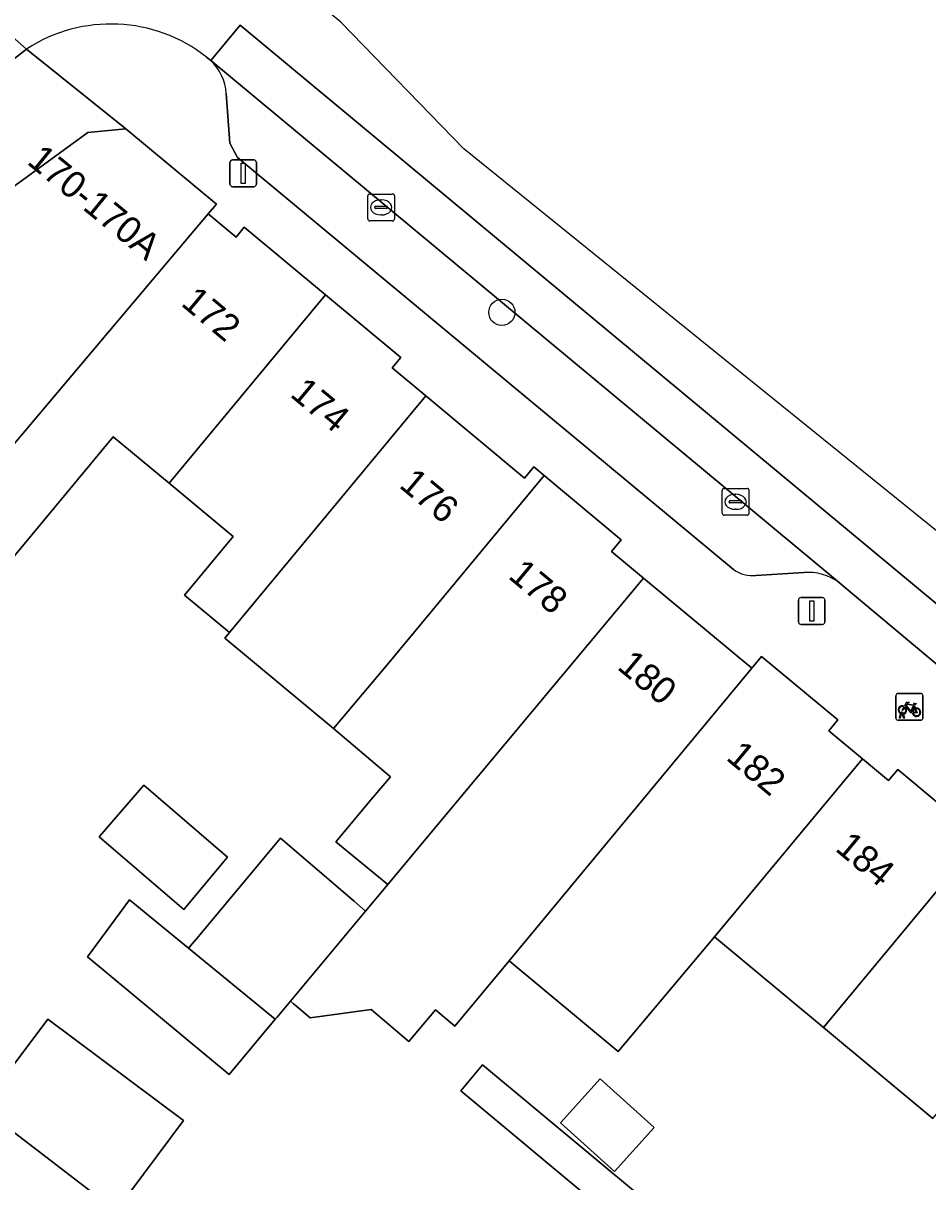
# Model space of a CAD drawing. Extents: x 161881 to 162523, y 381678 to 382381.
# Drawn here: x 162331.26 to 162365, y 381925.99 to 381969.18 of the extents above; entities that cross this region are included whole.
import ezdxf

# ---------------------------------------------------------------- set-up
doc = ezdxf.new("R2010")
doc.units = 0
for name, color, linetype in [('IMGEO_Boom', 7, 'Continuous'), ('IMGEO_Erf', 7, 'Continuous'), ('IMGEO_Fietsenrek', 7, 'Continuous'), ('IMGEO_Kolk', 7, 'Continuous'), ('IMGEO_Lichtmast', 7, 'Continuous'), ('IMGEO_Pand', 7, 'Continuous'), ('IMGEO_Pand_nummerreeks', 7, 'Continuous'), ('IMGEO_Parkeervlak_open', 7, 'Continuous'), ('IMGEO_Rijbaan_lokaal_gesloten', 7, 'Continuous'), ('IMGEO_Rijbaan_lokaal_open', 7, 'Continuous'), ('IMGEO_Voetpad_open', 7, 'Continuous')]:
    doc.layers.add(name, color=color, linetype=linetype)

msp = doc.modelspace()

# ---------------------------------------------------------------- linework, layer by layer
at = {"layer": 'IMGEO_Boom'}
msp.add_circle((162349.11, 381958.4), 0.489, dxfattribs=at)
at = {"layer": 'IMGEO_Erf'}
for points in [[(162365.186, 381928.345), (162361.108, 381931.735), (162357.039, 381935.118), (162353.452, 381930.845), (162349.38, 381934.229), (162347.358, 381931.792), (162346.632, 381932.405), (162345.64, 381931.216), (162344.231, 381932.406), (162341.955, 381932.104), (162341.385, 381932.586), (162341.335, 381932.628), (162341.223, 381932.722), (162340.727, 381932.127), (162340.658, 381932.045), (162338.942, 381929.99), (162338.205, 381930.601), (162338.071, 381930.712), (162333.659, 381934.374), (162335.226, 381936.497), (162337.428, 381934.692), (162337.647, 381934.954), (162337.725, 381935.047), (162340.856, 381938.798), (162343.525, 381936.508), (162343.599, 381936.444), (162344.025, 381936.078), (162344.855, 381937.071), (162342.915, 381938.666), (162344.241, 381940.239), (162344.956, 381941.087), (162342.825, 381942.887), (162338.777, 381946.252), (162338.95, 381946.461), (162337.27, 381947.857), (162339.085, 381950.043), (162336.696, 381952.029), (162334.613, 381953.761), (162327.231, 381944.881)], [(162330.883, 381930.326), (162332.18, 381932.056), (162337.238, 381928.272), (162336.256, 381926.959), (162334.722, 381924.911)], [(162352.593, 381925.207), (162347.578, 381929.375), (162348.389, 381930.351), (162356.398, 381923.694)]]:
    msp.add_lwpolyline(points, dxfattribs=at)
for points in [[(162337.252, 381936.134), (162336.989, 381936.36), (162334.095, 381938.844), (162335.751, 381940.774), (162338.877, 381938.091)], [(162351.302, 381928.19), (162352.779, 381929.825), (162354.786, 381928.011), (162353.31, 381926.376)]]:
    msp.add_lwpolyline(points, close=True, dxfattribs=at)
at = {"layer": 'IMGEO_Fietsenrek'}
for p, q in [((162363.809, 381943.268), (162363.809, 381944.109)), ((162363.809, 381944.109), (162363.809, 381943.268)), ((162363.884, 381944.193), (162364.725, 381944.193)), ((162364.725, 381944.193), (162363.884, 381944.193)), ((162364.809, 381944.118), (162364.809, 381943.277)), ((162364.809, 381943.277), (162364.809, 381944.118)), ((162364.496, 381943.742), (162364.532, 381943.647)), ((162364.734, 381943.193), (162363.893, 381943.193)), ((162363.893, 381943.193), (162364.734, 381943.193)), ((162363.936, 381943.277), (162363.975, 381943.437)), ((162363.97, 381943.277), (162363.936, 381943.277)), ((162364.005, 381943.425), (162363.97, 381943.277)), ((162364.047, 381943.449), (162364.046, 381943.453)), ((162364.088, 381943.277), (162364.054, 381943.419)), ((162364.078, 381943.46), (162364.079, 381943.453)), ((162364.086, 381943.423), (162364.121, 381943.277)), ((162364.121, 381943.277), (162364.088, 381943.277))]:
    msp.add_line(p, q, dxfattribs=at)
for points in [[(162364.143, 381943.667), (162364.091, 381943.577), (162364.051, 381943.552), (162364.052, 381943.599), (162364.107, 381943.693)], [(162364.122, 381943.719), (162364.217, 381943.883), (162364.303, 381943.869), (162364.305, 381943.86), (162364.249, 381943.849), (162364.222, 381943.804), (162364.478, 381943.763)], [(162364.418, 381943.475), (162364.368, 381943.475), (162364.177, 381943.726), (162364.158, 381943.694)], [(162364.465, 381943.738), (162364.208, 381943.779), (162364.191, 381943.75), (162364.358, 381943.53), (162364.465, 381943.738)], [(162364.513, 381943.64), (162364.483, 381943.717), (162364.374, 381943.499), (162364.417, 381943.499)], [(162364.447, 381943.499), (162364.567, 381943.498), (162364.523, 381943.612)], [(162364.543, 381943.619), (162364.598, 381943.474), (162364.448, 381943.474)], [(162364.478, 381943.763), (162364.503, 381943.812), (162364.497, 381943.816), (162364.474, 381943.82), (162364.462, 381943.827), (162364.461, 381943.83), (162364.463, 381943.835), (162364.558, 381943.82), (162364.56, 381943.81), (162364.55, 381943.797), (162364.538, 381943.791), (162364.524, 381943.797), (162364.496, 381943.742)]]:
    msp.add_lwpolyline(points, dxfattribs=at)
for centre, radius, start, end in [((162363.887, 381944.115), 0.0779, 92.4484, 184.2845), ((162363.887, 381944.115), 0.0779, 92.4484, 184.2845), ((162364.731, 381944.115), 0.0779, 2.4484, 94.2845), ((162364.731, 381944.115), 0.0779, 2.4484, 94.2845), ((162364.049, 381943.578), 0.159, 62.6766, 242.1369), ((162364.049, 381943.578), 0.129, 63.3192, 238.903), ((162364.049, 381943.578), 0.129, 283.6043, 43.4302), ((162364.049, 381943.578), 0.159, 283.5766, 46.6042), ((162364.576, 381943.494), 0.159, 113.3408, 178.3217), ((162364.576, 381943.494), 0.159, 187.0065, 105.7708), ((162364.576, 381943.494), 0.129, 113.923, 177.9556), ((162364.576, 381943.494), 0.129, 188.6715, 104.5883), ((162363.887, 381943.271), 0.0779, 182.4484, 274.2845), ((162363.887, 381943.271), 0.0779, 182.4484, 274.2845), ((162364.029, 381943.449), 0.0499, 12.8025, 158.6934), ((162364.049, 381943.578), 0.159, 253.9967, 271.7867), ((162364.029, 381943.449), 0.0174, 12.8025, 163.4502), ((162364.049, 381943.578), 0.129, 253.415, 269.0204), ((162364.731, 381943.271), 0.0779, 272.4484, 4.2845), ((162364.731, 381943.271), 0.0779, 272.4484, 4.2845)]:
    msp.add_arc(centre, radius, start, end, dxfattribs=at)
at = {"layer": 'IMGEO_Kolk'}
for p, q in [((162344.107, 381961.886), (162344.107, 381962.738)), ((162344.182, 381962.812), (162345.034, 381962.812)), ((162344.595, 381962.592), (162344.62, 381962.592)), ((162345.108, 381962.738), (162345.108, 381961.886)), ((162344.366, 381962.306), (162344.366, 381962.318)), ((162344.804, 381962.269), (162344.406, 381962.269)), ((162344.409, 381962.355), (162344.807, 381962.355)), ((162344.85, 381962.318), (162344.85, 381962.306)), ((162345.034, 381961.812), (162344.182, 381961.812)), ((162344.618, 381962.032), (162344.593, 381962.032)), ((162357.326, 381950.911), (162357.326, 381951.763)), ((162357.401, 381951.837), (162358.253, 381951.837)), ((162358.327, 381951.763), (162358.327, 381950.911)), ((162357.585, 381951.331), (162357.585, 381951.343)), ((162358.023, 381951.294), (162357.625, 381951.294)), ((162357.628, 381951.38), (162358.026, 381951.38)), ((162357.814, 381951.617), (162357.839, 381951.617)), ((162358.069, 381951.343), (162358.069, 381951.331)), ((162357.837, 381951.057), (162357.812, 381951.057)), ((162358.253, 381950.837), (162357.401, 381950.837))]:
    msp.add_line(p, q, dxfattribs=at)
for points in [[(162344.107, 381961.886), (162344.107, 381962.738)], [(162344.182, 381962.812), (162345.034, 381962.812)], [(162345.108, 381962.738), (162345.108, 381961.886)], [(162345.034, 381961.812), (162344.182, 381961.812)], [(162357.326, 381950.911), (162357.326, 381951.763)], [(162357.401, 381951.837), (162358.253, 381951.837)], [(162358.327, 381951.763), (162358.327, 381950.911)], [(162358.253, 381950.837), (162357.401, 381950.837)]]:
    msp.add_lwpolyline(points, dxfattribs=at)
for centre, radius, start, end in [((162344.184, 381962.736), 0.0765, 91.552, 178.448), ((162344.184, 381962.736), 0.0765, 91.552, 178.448), ((162345.032, 381962.736), 0.0765, 1.552, 88.448), ((162345.032, 381962.736), 0.0765, 1.552, 88.448), ((162344.406, 381962.315), 0.0403, 85.8775, 175.7526), ((162344.403, 381962.305), 0.0366, 178.938, 274.7102), ((162344.807, 381962.312), 0.043, 264.8664, 352.4533), ((162344.811, 381962.317), 0.0386, 1.7309, 96.639), ((162344.184, 381961.888), 0.0765, 181.552, 268.448), ((162344.184, 381961.888), 0.0765, 181.552, 268.448), ((162345.032, 381961.888), 0.0765, 271.552, 358.448), ((162345.032, 381961.888), 0.0765, 271.552, 358.448), ((162357.403, 381951.761), 0.0765, 91.552, 178.448), ((162357.403, 381951.761), 0.0765, 91.552, 178.448), ((162358.251, 381951.761), 0.0765, 1.552, 88.448), ((162358.251, 381951.761), 0.0765, 1.552, 88.448), ((162357.625, 381951.34), 0.0403, 85.8775, 175.7526), ((162357.622, 381951.33), 0.0366, 178.938, 274.7102), ((162358.026, 381951.337), 0.043, 264.8664, 352.4533), ((162358.03, 381951.342), 0.0386, 1.7309, 96.639), ((162357.403, 381950.913), 0.0765, 181.552, 268.448), ((162357.403, 381950.913), 0.0765, 181.552, 268.448), ((162358.251, 381950.913), 0.0765, 271.552, 358.448), ((162358.251, 381950.913), 0.0765, 271.552, 358.448)]:
    msp.add_arc(centre, radius, start, end, dxfattribs=at)
for centre, major_axis, ratio, start_param, end_param in [((162344.594, 381962.312), (-0.387, 0.002), 0.722429, 4.712389, 7.853982), ((162344.619, 381962.312), (-0.39, 0.002), 0.717154, 1.570796, 4.712389), ((162357.813, 381951.337), (-0.387, 0.002), 0.722429, 4.712389, 7.853982), ((162357.838, 381951.337), (-0.39, 0.002), 0.717154, 1.570796, 4.712389)]:
    msp.add_ellipse(centre, major_axis=major_axis, ratio=ratio, start_param=start_param, end_param=end_param, dxfattribs=at)
at = {"layer": 'IMGEO_Lichtmast'}
for p, q in [((162338.966, 381963.184), (162338.966, 381963.984)), ((162338.966, 381963.984), (162338.966, 381963.184)), ((162339.066, 381964.084), (162339.856, 381964.084)), ((162339.856, 381964.084), (162339.066, 381964.084)), ((162339.956, 381963.984), (162339.956, 381963.184)), ((162339.956, 381963.184), (162339.956, 381963.984)), ((162339.856, 381963.084), (162339.066, 381963.084)), ((162339.066, 381963.084), (162339.856, 381963.084)), ((162360.171, 381946.866), (162360.171, 381947.666)), ((162360.171, 381947.666), (162360.171, 381946.866)), ((162360.271, 381947.766), (162361.061, 381947.766)), ((162361.061, 381947.766), (162360.271, 381947.766)), ((162361.161, 381947.666), (162361.161, 381946.866)), ((162361.161, 381946.866), (162361.161, 381947.666)), ((162361.061, 381946.766), (162360.271, 381946.766)), ((162360.271, 381946.766), (162361.061, 381946.766))]:
    msp.add_line(p, q, dxfattribs=at)
for points in [[(162339.386, 381963.959), (162339.536, 381963.959), (162339.536, 381963.209), (162339.386, 381963.209), (162339.386, 381963.959)], [(162360.591, 381947.641), (162360.741, 381947.641), (162360.741, 381946.891), (162360.591, 381946.891), (162360.591, 381947.641)]]:
    msp.add_lwpolyline(points, dxfattribs=at)
for centre, start, end in [((162339.066, 381963.984), 90, 180), ((162339.066, 381963.984), 90, 180), ((162339.856, 381963.984), 0, 90), ((162339.856, 381963.984), 360, 90), ((162339.066, 381963.184), 180, 270), ((162339.066, 381963.184), 180, 270), ((162339.856, 381963.184), 270, 0), ((162339.856, 381963.184), 270, 0), ((162360.271, 381947.666), 90, 180), ((162360.271, 381947.666), 90, 180), ((162361.061, 381947.666), 0, 90), ((162361.061, 381947.666), 360, 90), ((162360.271, 381946.866), 180, 270), ((162360.271, 381946.866), 180, 270), ((162361.061, 381946.866), 270, 0), ((162361.061, 381946.866), 270, 0)]:
    msp.add_arc(centre, 0.1, start, end, dxfattribs=at)
at = {"layer": 'IMGEO_Pand'}
for points in [[(162338.16, 381962.07), (162338.463, 381962.436), (162335.091, 381965.239), (162333.67, 381965.108), (162319.836, 381955.026), (162322.781, 381950.985), (162325.568, 381947.162)], [(162342.53, 381959.056), (162339.504, 381961.571), (162339.2, 381961.206), (162338.16, 381962.07), (162325.568, 381947.162), (162327.231, 381944.881), (162334.613, 381953.761), (162336.696, 381952.029)], [(162346.276, 381955.285), (162345.017, 381956.332), (162345.34, 381956.72), (162342.53, 381959.056), (162336.696, 381952.029), (162339.085, 381950.043), (162337.27, 381947.857), (162338.95, 381946.461), (162340.765, 381948.647)], [(162350.687, 381952.316), (162350.302, 381952.636), (162349.959, 381952.224), (162346.276, 381955.285), (162340.765, 381948.647), (162338.95, 381946.461), (162338.777, 381946.252), (162342.825, 381942.887), (162344.833, 381945.265)], [(162354.393, 381948.496), (162353.198, 381949.489), (162353.562, 381949.926), (162350.687, 381952.316), (162344.833, 381945.265), (162342.825, 381942.887), (162344.956, 381941.087), (162344.241, 381940.239), (162342.915, 381938.666), (162344.855, 381937.071), (162346.152, 381938.625)], [(162358.433, 381945.137), (162354.393, 381948.496), (162346.152, 381938.625), (162344.855, 381937.071), (162344.025, 381936.078), (162341.223, 381932.722), (162341.335, 381932.628), (162341.385, 381932.586), (162341.955, 381932.104), (162344.231, 381932.406), (162345.64, 381931.216), (162346.632, 381932.405), (162347.358, 381931.792), (162349.38, 381934.229), (162351.666, 381936.983)], [(162362.555, 381941.762), (162361.306, 381942.801), (162361.644, 381943.208), (162358.799, 381945.574), (162358.433, 381945.137), (162351.666, 381936.983), (162349.38, 381934.229), (162353.452, 381930.845), (162357.039, 381935.118)], [(162366.966, 381938.791), (162363.876, 381941.359), (162363.534, 381940.948), (162362.555, 381941.762), (162357.039, 381935.118), (162361.108, 381931.735)], [(162335.751, 381940.774), (162334.095, 381938.844), (162336.989, 381936.36), (162337.252, 381936.134), (162338.877, 381938.091)], [(162337.428, 381934.692), (162340.658, 381932.045), (162340.727, 381932.127), (162341.223, 381932.722), (162344.025, 381936.078), (162343.599, 381936.444), (162343.525, 381936.508), (162340.856, 381938.798), (162337.725, 381935.047), (162337.647, 381934.954)], [(162370.688, 381934.975), (162369.409, 381936.038), (162369.763, 381936.465), (162366.966, 381938.791), (162361.108, 381931.735), (162365.186, 381928.345)], [(162337.428, 381934.692), (162335.226, 381936.497), (162333.659, 381934.374), (162338.071, 381930.712), (162338.205, 381930.601), (162338.942, 381929.99), (162340.658, 381932.045)], [(162332.18, 381932.056), (162330.883, 381930.326), (162329.705, 381928.752), (162329.893, 381928.608), (162334.722, 381924.911), (162336.256, 381926.959), (162337.238, 381928.272)], [(162351.302, 381928.19), (162353.31, 381926.376), (162354.786, 381928.011), (162352.779, 381929.825)], [(162332.799, 381920.714), (162332.702, 381920.828), (162336.276, 381923.854), (162334.722, 381924.911), (162329.893, 381928.608), (162314.839, 381916.848), (162320.397, 381910.215), (162322.762, 381907.393), (162324.457, 381905.392), (162331.614, 381911.491), (162338.405, 381903.648), (162343.551, 381907.982), (162343.439, 381908.114), (162340.325, 381911.802)]]:
    msp.add_lwpolyline(points, close=True, dxfattribs=at)
at = {"layer": 'IMGEO_Parkeervlak_open'}
for points in [[(162361.697, 381948.318), (162338.251, 381967.787)], [(162338.833, 381966.563), (162338.968, 381964.709)], [(162338.968, 381964.709), (162339.248, 381964.171)], [(162339.248, 381964.171), (162357.753, 381948.82)], [(162358.588, 381948.594), (162360.37, 381948.697)]]:
    msp.add_lwpolyline(points, dxfattribs=at)
for centre, radius, start, end in [((162337.002, 381966.443), 1.835, 3.7588, 47.1024), ((162358.447, 381949.728), 1.143, 232.6111, 277.0994), ((162360.554, 381946.828), 1.878, 52.4995, 95.6211)]:
    msp.add_arc(centre, radius, start, end, dxfattribs=at)
at = {"layer": 'IMGEO_Rijbaan_lokaal_gesloten'}
msp.add_lwpolyline([(162375.563, 381936.718), (162376.704, 381938.084), (162339.352, 381969.106), (162338.251, 381967.787), (162361.697, 381948.318), (162361.804, 381948.229)], close=True, dxfattribs=at)
at = {"layer": 'IMGEO_Rijbaan_lokaal_open'}
for points in [[(162338.096, 381967.916), (162338.251, 381967.787), (162339.352, 381969.106), (162376.704, 381938.084), (162377.551, 381939.142), (162378.151, 381939.893), (162347.686, 381964.494), (162343.107, 381969.212), (162336.093, 381975.038)], [(162327.035, 381970.281), (162326.325, 381969.625), (162324.695, 381968.444), (162323.401, 381967.499), (162305.988, 381954.94), (162294.59, 381946.712), (162297.014, 381943.348), (162299.261, 381944.97), (162300.084, 381945.595), (162306.235, 381950.005), (162306.701, 381950.389), (162308.296, 381951.542), (162326.207, 381964.389), (162330.083, 381967.219), (162331.386, 381968.216), (162327.78, 381971.392)], [(162327.78, 381971.392), (162331.386, 381968.216)]]:
    msp.add_lwpolyline(points, dxfattribs=at)
msp.add_arc((162334.531, 381963.379), 5.77, 51.8456, 123.0345, dxfattribs=at)
at = {"layer": 'IMGEO_Voetpad_open'}
for points in [[(162287, 381931.34), (162292.689, 381935.439), (162298.262, 381939.455), (162304.439, 381943.906), (162309.976, 381947.929), (162314.43, 381951.175), (162318.885, 381954.422), (162319.836, 381955.026), (162333.67, 381965.108), (162335.091, 381965.239), (162331.386, 381968.216)], [(162331.386, 381968.216), (162330.083, 381967.219)], [(162331.386, 381968.216), (162335.091, 381965.239), (162338.463, 381962.436), (162338.16, 381962.07), (162339.2, 381961.206), (162339.504, 381961.571), (162342.53, 381959.056), (162345.34, 381956.72), (162345.017, 381956.332), (162346.276, 381955.285), (162349.959, 381952.224), (162350.302, 381952.636), (162350.687, 381952.316), (162353.562, 381949.926), (162353.198, 381949.489), (162354.393, 381948.496), (162358.433, 381945.137), (162358.799, 381945.574), (162361.644, 381943.208), (162361.306, 381942.801), (162362.555, 381941.762), (162363.534, 381940.948), (162363.876, 381941.359), (162366.966, 381938.791)], [(162338.251, 381967.787), (162338.096, 381967.916)], [(162339.248, 381964.171), (162338.968, 381964.709), (162338.833, 381966.563)], [(162357.753, 381948.82), (162339.248, 381964.171)], [(162360.37, 381948.697), (162358.588, 381948.594)], [(162375.768, 381936.531), (162375.563, 381936.718), (162361.804, 381948.229), (162361.697, 381948.318)]]:
    msp.add_lwpolyline(points, dxfattribs=at)
msp.add_lwpolyline([(162352.593, 381925.207), (162352.947, 381925.599), (162354.594, 381924.111), (162358.529, 381920.557), (162362.239, 381917.205), (162363.07, 381918.146), (162359.313, 381921.271), (162356.398, 381923.694), (162348.389, 381930.351), (162347.578, 381929.375)], close=True, dxfattribs=at)
for centre, radius, start, end in [((162334.531, 381963.379), 5.77, 51.8456, 123.0345), ((162337.002, 381966.443), 1.835, 3.7588, 47.1024), ((162358.447, 381949.728), 1.143, 232.6111, 277.0994), ((162360.554, 381946.828), 1.878, 52.4995, 95.6211)]:
    msp.add_arc(centre, radius, start, end, dxfattribs=at)

# ---------------------------------------------------------------- texts
at = {"layer": 'IMGEO_Pand_nummerreeks'}
for s, rotation, p in [('170-170A', 320.7679, (162331.36, 381963.961)), ('172', 320.2064, (162337.103, 381958.682)), ('174', 320.2081, (162341.171, 381955.292)), ('176', 320.2081, (162345.237, 381951.906)), ('178', 320.2081, (162349.306, 381948.517)), ('180', 320.2081, (162353.372, 381945.13)), ('182', 320.2081, (162357.433, 381941.747)), ('184', 320.2064, (162361.501, 381938.359))]:
    msp.add_text(s, height=1, rotation=rotation, dxfattribs=at).set_placement(p)

doc.saveas('drawing.dxf')
